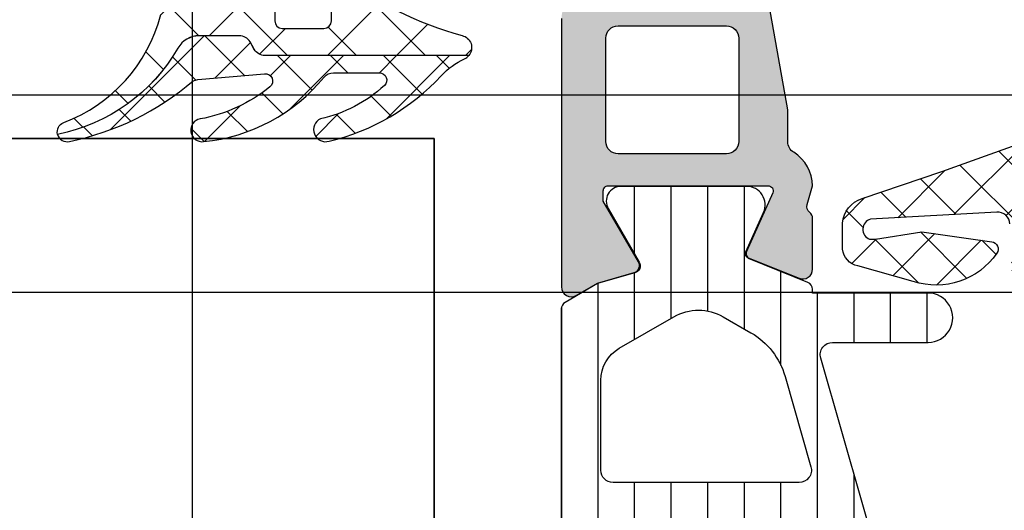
# Model space of a CAD drawing. Header units: millimetres. Extents: x 373037 to 682063, y 76092 to 274210.
# Tile 469 of 552: x 673954 to 673994, y 273228 to 273248. Entities that reach past the tile are written whole.
import ezdxf

# ---------------------------------------------------------------- set-up
doc = ezdxf.new("R2010")
doc.units = ezdxf.units.MM
doc.header["$LTSCALE"] = 100
doc.layers.add('PUDORYS', color=253, linetype='CONTINUOUS')

msp = doc.modelspace()

# ---------------------------------------------------------------- hatches: boundary and pattern name
at = {"layer": 'PUDORYS', "true_color": 0x939598}
h = msp.add_hatch(dxfattribs=at)
h.set_pattern_fill('ANSI37', color=252, scale=0.625, angle=270, style=0)
h.set_pattern_definition([(315, (673975.6487931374, 273252.9725188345), (1.403165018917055, 1.403165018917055), []), (44.99999999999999, (673975.6487931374, 273252.9725188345), (-1.403165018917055, 1.403165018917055), [])])
edge = h.paths.add_edge_path()
edge.add_ellipse((673966.7618776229, 273248.3519570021), major_axis=(-5.039467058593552, 0), ratio=1, start_angle=274.9644612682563, end_angle=330.2082155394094)
edge.add_ellipse((673962.6487931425, 273250.7067572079), major_axis=(-0.3000000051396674, 0), ratio=1, start_angle=330.2078270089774, end_angle=359.9993073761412)
edge.add_line((673962.3487931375, 273250.7067608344), (673962.3487901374, 273250.1724768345))
edge.add_ellipse((673962.6487899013, 273250.1724755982), major_axis=(-0.2999997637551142, 0), ratio=1, start_angle=-0.0002361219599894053, end_angle=90.00004511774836)
edge.add_line((673962.6487901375, 273249.8724758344), (673964.1987871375, 273249.8724758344))
edge.add_ellipse((673964.1987794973, 273249.5724651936), major_axis=(-0.300010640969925, 0), ratio=1, start_angle=180.0043239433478, end_angle=269.99854089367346, ccw=False)
edge.add_line((673964.4987901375, 273249.5724878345), (673964.4988011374, 273248.1725058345))
edge.add_ellipse((673964.798790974, 273248.1725086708), major_axis=(-0.299989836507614, 0), ratio=1, start_angle=0.0005417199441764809, end_angle=89.99964924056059)
edge.add_line((673964.7987891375, 273247.8725188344), (673966.4988011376, 273247.8725188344))
edge.add_ellipse((673966.4987939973, 273248.1725289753), major_axis=(-0.3000101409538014, 0), ratio=1, start_angle=90.00136361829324, end_angle=179.9955805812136)
edge.add_line((673966.7988041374, 273248.1725058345), (673966.7987931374, 273249.7363368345))
edge.add_ellipse((673967.0999522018, 273249.769193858), major_axis=(-0.3029461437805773, 0), ratio=1, start_angle=-103.48357731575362, end_angle=6.226450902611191, ccw=False)
edge.add_ellipse((673975.8048753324, 273261.08515818), major_axis=(-14.00076634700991, 0), ratio=1, start_angle=51.92437992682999, end_angle=74.69826779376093)
edge.add_ellipse((673971.9981617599, 273247.0929204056), major_axis=(-0.5004721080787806, 0), ratio=1, start_angle=140.1933656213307, end_angle=257.0823914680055, ccw=False)
edge.add_line((673972.3826291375, 273246.7725188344), (673964.0993501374, 273246.7725188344))
edge.add_ellipse((673964.0993506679, 273247.2725185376), major_axis=(-0.4999997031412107, 0), ratio=1, start_angle=29.999980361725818, end_angle=89.99993921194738, ccw=False)
edge.add_line((673963.6663381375, 273247.0225188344), (673963.4931321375, 273247.3225188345))
edge.add_ellipse((673963.060119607, 273247.0725191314), major_axis=(-0.4999997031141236, 0), ratio=1, start_angle=209.9999803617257, end_angle=269.9999392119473)
edge.add_line((673963.0601201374, 273247.5725188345), (673961.4307721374, 273247.5725188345))
edge.add_ellipse((673961.4307713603, 273246.5725194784), major_axis=(-0.999999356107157, 0), ratio=1, start_angle=269.9999554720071, end_angle=329.9496611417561)
edge.add_ellipse((673954.2463906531, 273250.7288462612), major_axis=(-7.300023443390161, 0), ratio=1, start_angle=101.28555368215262, end_angle=149.9496454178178, ccw=False)
edge.add_ellipse((673956.0616227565, 273243.672509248), major_axis=(-0.3999905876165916, 0), ratio=1, start_angle=-69.49817055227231, end_angle=14.85297522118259, ccw=False)
edge.add_ellipse((673953.687555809, 273250.0216073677), major_axis=(-6.378448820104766, 0), ratio=1, start_angle=110.5018745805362, end_angle=165.547402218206)
edge.add_line((673959.8641551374, 273248.4296808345), (673960.2277421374, 273249.8403878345))
edge.add_line((673960.2277421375, 273249.8403878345), (673960.4378551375, 273250.7030888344))
edge.add_ellipse((673965.7744778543, 273249.3725238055), major_axis=(-5.499995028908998, 0), ratio=1, start_angle=269.9999657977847, end_angle=346.0000450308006, ccw=False)
edge.add_line((673965.7744811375, 273254.8725188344), (673978.1925091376, 273254.8725188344))
edge.add_line((673978.1925091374, 273254.8725188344), (673979.5555661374, 273254.5848998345))
edge.add_ellipse((673979.6587987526, 273255.0741261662), major_axis=(-0.4999993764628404, 0), ratio=1, start_angle=78.08469922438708, end_angle=139.7162484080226)
edge.add_line((673980.0402241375, 273254.7508398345), (673981.6138351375, 273256.6074478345))
edge.add_ellipse((673982.1859741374, 273256.1225183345), major_axis=(-0.7499997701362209, 0), ratio=1, start_angle=139.7162938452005, end_angle=319.7162938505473, ccw=False)
edge.add_line((673982.7581131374, 273255.6375888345), (673980.7988271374, 273253.3259448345))
edge.add_ellipse((673980.0359755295, 273253.9725169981), major_axis=(-0.9999990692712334, 0), ratio=1, start_angle=78.08475214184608, end_angle=139.7163013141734, ccw=False)
edge.add_line((673979.8295111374, 273252.9940638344), (673978.0359741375, 273253.3725188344))
edge.add_line((673978.0359741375, 273253.3725188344), (673966.3257731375, 273253.3725188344))
h = msp.add_hatch(color=252, dxfattribs=at)
edge = h.paths.add_edge_path(flags=16)
edge.add_line((673983.3486491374, 273247.4763038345), (673983.3486491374, 273243.2765538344))
edge.add_ellipse((673982.848649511, 273243.2765534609), major_axis=(-0.4999996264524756, 0), ratio=1, start_angle=89.99995719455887, end_angle=180.0000428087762, ccw=False)
edge.add_line((673982.8486491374, 273242.7765538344), (673978.4486251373, 273242.7765538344))
edge.add_ellipse((673978.4486247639, 273243.2765534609), major_axis=(-0.4999996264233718, 0), ratio=1, start_angle=-4.280877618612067e-05, end_angle=90.00004280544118, ccw=False)
edge.add_line((673977.9486251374, 273243.2765538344), (673977.9486251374, 273247.4763028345))
edge.add_ellipse((673978.4486256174, 273247.4763023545), major_axis=(-0.5000004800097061, 0), ratio=1, start_angle=270.00005500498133, end_angle=359.99994499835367, ccw=False)
edge.add_line((673978.4486251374, 273247.9763028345), (673982.8486491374, 273247.9763038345))
edge.add_ellipse((673982.848649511, 273247.476304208), major_axis=(-0.4999996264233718, 0), ratio=1, start_angle=179.9999571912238, end_angle=270.0000428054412, ccw=False)
edge = h.paths.add_edge_path()
edge.add_line((673985.3470301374, 273244.5628998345), (673984.1472701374, 273251.3258998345))
edge.add_arc((673982.1780185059, 273250.9765554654), 1.999998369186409, 10.05959013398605, 90.0000392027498)
edge.add_line((673982.1780171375, 273252.9765538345), (673978.0130441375, 273252.9765538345))
edge.add_line((673978.0130441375, 273252.9765538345), (673976.2952551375, 273252.5162728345))
edge.add_arc((673976.3470190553, 273252.3230877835), 0.1999999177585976, 105.0000385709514, 179.9999853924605)
edge.add_line((673976.1470191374, 273252.3230878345), (673976.1470191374, 273251.8765538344))
edge.add_arc((673976.6470187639, 273251.8765534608), 0.4999996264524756, 179.9999571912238, 270.0000428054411)
edge.add_line((673976.6470191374, 273251.3765538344), (673981.9470191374, 273251.3765538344))
edge.add_arc((673981.947019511, 273250.876554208), 0.4999996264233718, -4.280877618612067e-05, 90.00004280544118, ccw=False)
edge.add_line((673982.4470191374, 273250.8765538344), (673982.4470191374, 273249.7763038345))
edge.add_arc((673981.9470186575, 273249.7763043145), 0.5000004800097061, 270.00005500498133, 359.9999449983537, ccw=False)
edge.add_line((673981.9470191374, 273249.2763038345), (673980.9470191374, 273249.2763038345))
edge.add_line((673980.9470191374, 273249.2763038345), (673980.9470191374, 273249.4763038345))
edge.add_arc((673980.7470190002, 273249.4763035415), 0.2000001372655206, 8.394323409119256e-05, 105.0000053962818)
edge.add_line((673980.6952551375, 273249.6694888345), (673979.2278671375, 273249.2763028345))
edge.add_line((673979.2278671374, 273249.2763028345), (673977.1470191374, 273249.2763028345))
edge.add_arc((673977.1470200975, 273248.2763018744), 1.00000096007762, 90.00005500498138, 179.9999449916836)
edge.add_line((673976.1470191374, 273248.2763028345), (673976.1470191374, 273237.3768008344))
edge.add_arc((673976.5470194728, 273237.3768005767), 0.4000003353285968, 179.9999630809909, 299.9999168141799)
edge.add_line((673976.7470191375, 273237.0303898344), (673977.6098671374, 273237.5285558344))
edge.add_line((673977.6098671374, 273237.5285558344), (673979.1020281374, 273237.9564258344))
edge.add_arc((673979.019336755, 273238.2448046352), 0.3000003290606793, 286.0000168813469, 390.1792412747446)
edge.add_line((673979.2786741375, 273238.3956168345), (673977.8469391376, 273240.8612278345))
edge.add_line((673977.8469391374, 273240.8612278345), (673977.8469391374, 273241.2816468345))
edge.add_arc((673978.038507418, 273241.2851393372), 0.1916001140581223, 87.47777811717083, 181.0444500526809, ccw=False)
edge.add_line((673978.0469391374, 273241.4765538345), (673984.5363781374, 273241.4765538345))
edge.add_arc((673984.5546158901, 273241.2773873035), 0.1999998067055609, -24.140948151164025, 95.23200451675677, ccw=False)
edge.add_line((673984.7371241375, 273241.1955908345), (673983.6688031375, 273238.8119058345))
edge.add_arc((673983.8513117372, 273238.7301090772), 0.2000002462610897, 155.8590177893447, 248.0262022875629)
edge.add_line((673983.7764751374, 273238.5446378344), (673985.7997031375, 273237.7282778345))
edge.add_arc((673985.9493762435, 273238.099219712), 0.3999998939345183, 248.0261821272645, 360.000017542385)
edge.add_line((673986.3493761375, 273238.0992198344), (673986.3493771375, 273240.1633668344))
edge.add_arc((673986.0493775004, 273240.1633676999), 0.2999996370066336, 359.9998346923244, 412.0950865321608)
edge.add_arc((673986.4179880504, 273240.6367872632), 0.3000002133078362, 164.0001379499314, 232.0953475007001, ccw=False)
edge.add_line((673986.1296091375, 273240.7194778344), (673986.3469311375, 273241.4773668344))
edge.add_arc((673984.7469320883, 273241.4773672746), 1.599999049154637, 359.999984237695, 418.4076055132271)
edge.add_arc((673985.8470641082, 273243.2661393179), 0.4999999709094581, 180.0015450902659, 238.4076640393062, ccw=False)
edge.add_line((673985.3470641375, 273243.2661258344), (673985.3470301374, 273244.5628998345))
h = msp.add_hatch(dxfattribs=at)
h.set_pattern_fill('ANSI37', color=252, scale=0.48, angle=270, style=0)
h.set_pattern_definition([(315, (674006.1487929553, 273234.9725188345), (1.077630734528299, 1.077630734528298), []), (44.99999999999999, (674006.1487929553, 273234.9725188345), (-1.077630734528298, 1.077630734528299), [])])
edge = h.paths.add_edge_path(flags=16)
edge.add_line((674006.8130869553, 273238.3737958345), (674008.2059409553, 273238.2740518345))
edge.add_arc((674008.248798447, 273238.872518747), 0.5999995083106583, 265.9039194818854, 360.000008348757)
edge.add_arc((674008.248798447, 273238.872518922), 0.5999995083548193, 359.9999916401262, 454.0960805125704)
edge.add_line((674008.2059409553, 273239.4709858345), (674006.8130869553, 273239.3712418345))
edge.add_arc((674006.8488014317, 273238.8725188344), 0.5000001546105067, 94.09606439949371, 265.9039355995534)
edge = h.paths.add_edge_path(flags=16)
edge.add_arc((674003.6487933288, 273240.4725154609), 0.4999996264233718, 269.9999571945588, 360.0000428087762)
edge.add_line((674004.1487929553, 273240.4725158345), (674004.1487929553, 273244.0662008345))
edge.add_arc((674003.6487926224, 273244.0662008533), 0.5000003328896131, 359.9999978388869, 473.2180265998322)
edge.add_line((674003.4516769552, 273244.5257068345), (673997.1205749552, 273241.8098288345))
edge.add_arc((673997.3176908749, 273241.3503234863), 0.4999998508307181, 113.2180817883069, 182.5001106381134)
edge.add_line((673996.8181669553, 273241.3285128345), (673996.8564929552, 273240.4507058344))
edge.add_arc((673997.3560165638, 273240.4725153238), 0.4999994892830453, 182.4999791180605, 270.0000448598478)
edge.add_line((673997.3560169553, 273239.9725158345), (674003.6487929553, 273239.9725158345))
edge = h.paths.add_edge_path(flags=16)
edge.add_line((673998.2406309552, 273214.9185968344), (674007.1374839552, 273210.7699268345))
edge.add_arc((674007.3487930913, 273211.2230805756), 0.4999998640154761, 244.9999920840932, 360.0000296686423)
edge.add_line((674007.8487929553, 273211.2230808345), (674007.8487929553, 273220.5725158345))
edge.add_arc((674007.3487933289, 273220.572516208), 0.4999996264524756, 359.9999571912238, 450.0000428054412)
edge.add_line((674007.3487929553, 273221.0725158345), (673998.2248699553, 273221.0725158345))
edge.add_arc((673998.2248701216, 273220.5725157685), 0.5000000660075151, 90.00001905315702, 182.5000272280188)
edge.add_line((673997.7253459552, 273220.5507058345), (673997.9524159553, 273215.3499418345))
edge.add_arc((673998.4519413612, 273215.3717515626), 0.5000012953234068, 182.4999974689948, 244.9999080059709)
edge = h.paths.add_edge_path(flags=16)
edge.add_arc((674007.3487933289, 273223.772515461), 0.4999996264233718, 269.9999571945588, 360.0000428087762)
edge.add_line((674007.8487929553, 273223.7725158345), (674007.8487929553, 273230.9725158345))
edge.add_arc((674007.3487933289, 273230.9725162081), 0.4999996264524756, 359.9999571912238, 450.0000428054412)
edge.add_line((674007.3487929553, 273231.4725158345), (674006.1487929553, 273231.4725158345))
edge.add_arc((674006.1487914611, 273233.4725143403), 1.999998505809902, 179.9999571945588, 270.00004280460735, ccw=False)
edge.add_line((674004.1487929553, 273233.4725158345), (674004.1487929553, 273237.2725158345))
edge.add_arc((674003.6487933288, 273237.2725162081), 0.4999996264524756, 359.9999571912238, 450.0000428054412)
edge.add_line((674003.6487929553, 273237.7725158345), (673997.4957319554, 273237.7725158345))
edge.add_arc((673997.4957321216, 273237.2725157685), 0.5000000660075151, 90.00001905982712, 182.5000272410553)
edge.add_line((673996.9962079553, 273237.2507058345), (673997.2363429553, 273231.7507058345))
edge.add_arc((673997.7358665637, 273231.7725153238), 0.4999994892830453, 182.4999791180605, 270.0000448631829)
edge.add_line((673997.7358669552, 273231.2725158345), (674003.0487929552, 273231.2725158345))
edge.add_arc((674003.0487929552, 273230.1725158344), 1.100000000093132, -90, 90, ccw=False)
edge.add_line((674003.0487929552, 273229.0725158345), (673997.8755819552, 273229.0725158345))
edge.add_arc((673997.8755821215, 273228.5725157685), 0.5000000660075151, 90.00001904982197, 182.5000272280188)
edge.add_line((673997.3760579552, 273228.5507058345), (673997.5856309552, 273223.7507058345))
edge.add_arc((673998.0851545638, 273223.7725153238), 0.4999994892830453, 182.4999791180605, 270.0000448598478)
edge.add_line((673998.0851549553, 273223.2725158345), (674007.3487929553, 273223.2725158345))
edge = h.paths.add_edge_path()
edge.add_line((674005.9623359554, 273208.5594628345), (673997.1744699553, 273212.6573118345))
edge.add_ellipse((673998.4423274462, 273215.3762372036), major_axis=(-3.000002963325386, 0), ratio=1, start_angle=2.5000588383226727, end_angle=64.9999693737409, ccw=False)
edge.add_line((673995.4451799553, 273215.2453758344), (673995.4168459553, 273215.8943258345))
edge.add_ellipse((673994.9173223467, 273215.8725163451), major_axis=(-0.4999994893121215, 0), ratio=1, start_angle=182.499979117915, end_angle=270.0000448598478)
edge.add_line((673994.9173219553, 273216.3725158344), (673993.9487929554, 273216.3725158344))
edge.add_ellipse((673993.9487928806, 273216.4725157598), major_axis=(-0.09999992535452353, 0), ratio=1, start_angle=-4.28221164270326e-05, end_angle=90.00004278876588, ccw=False)
edge.add_line((673993.8487929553, 273216.4725158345), (673993.8487929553, 273217.0725158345))
edge.add_ellipse((673993.9487928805, 273217.0725159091), major_axis=(-0.09999992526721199, 0), ratio=1, start_angle=-90.00004282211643, end_angle=4.275541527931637e-05, ccw=False)
edge.add_line((673993.9487929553, 273217.1725158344), (673994.8518309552, 273217.1725158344))
edge.add_ellipse((673994.851830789, 273217.6725159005), major_axis=(-0.5000000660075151, 0), ratio=1, start_angle=90.00001905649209, end_angle=182.5000272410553)
edge.add_line((673995.3513549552, 273217.6943258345), (673994.9575169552, 273226.5946198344))
edge.add_ellipse((673994.4580056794, 273226.5725157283), major_axis=(-0.5000001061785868, 0), ratio=1, start_angle=182.5337692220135, end_angle=270.0000829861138)
edge.add_line((673994.4580049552, 273227.0725158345), (673993.8487929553, 273227.0725158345))
edge.add_ellipse((673993.8487928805, 273227.1725157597), major_axis=(-0.09999992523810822, 0), ratio=1, start_angle=-4.2822116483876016e-05, end_angle=90.00004280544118, ccw=False)
edge.add_line((673993.7487929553, 273227.1725158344), (673993.7487929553, 273227.7725158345))
edge.add_ellipse((673993.8487928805, 273227.7725159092), major_axis=(-0.09999992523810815, 0), ratio=1, start_angle=-90.00004283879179, end_angle=4.275541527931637e-05, ccw=False)
edge.add_line((673993.8487929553, 273227.8725158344), (673994.3783549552, 273227.8725158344))
edge.add_ellipse((673994.3783552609, 273228.3725163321), major_axis=(-0.5000004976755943, 0), ratio=1, start_angle=89.99996496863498, end_angle=182.533697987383)
edge.add_line((673994.8778669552, 273228.3946198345), (673994.3672109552, 273239.9348448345))
edge.add_ellipse((673993.8676863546, 273239.9130353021), major_axis=(-0.5000004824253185, 0), ratio=1, start_angle=182.4999790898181, end_angle=273.2170573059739)
edge.add_line((673993.8396269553, 273240.4122478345), (673988.7058839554, 273240.1236848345))
edge.add_ellipse((673988.8214393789, 273239.7132668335), major_axis=(-0.426375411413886, 0), ratio=1, start_angle=-74.27514552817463, end_angle=69.24102762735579)
edge.add_line((673988.6703159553, 273239.3145718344), (673988.9029189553, 273239.3158118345))
edge.add_line((673988.9029189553, 273239.3158118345), (673990.7854979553, 273239.6139498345))
edge.add_line((673990.7854979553, 273239.6139498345), (673993.6347829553, 273239.2135238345))
edge.add_ellipse((673993.5930323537, 273238.9164432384), major_axis=(-0.2999999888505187, 0), ratio=1, start_angle=145.4022536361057, end_angle=262.00025595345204, ccw=False)
edge.add_ellipse((673991.3704612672, 273240.4495566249), major_axis=(-3.000047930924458, 0), ratio=1, start_angle=71.99157541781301, end_angle=145.4023587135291, ccw=False)
edge.add_line((673990.4429759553, 273237.5964778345), (673988.1880849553, 273238.2300538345))
edge.add_ellipse((673988.3490144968, 273239.0052663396), major_axis=(-0.7917403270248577, 0), ratio=1, start_angle=6.798346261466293, end_angle=78.27231020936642, ccw=False)
edge.add_line((673987.5628409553, 273238.9115438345), (673987.5616199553, 273239.9697538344))
edge.add_ellipse((673988.7407061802, 273239.8406295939), major_axis=(-1.186135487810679, 0), ratio=1, start_angle=288.6555764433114, end_angle=353.7503218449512, ccw=False)
edge.add_line((673988.3612869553, 273240.9644438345), (673991.6026269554, 273242.0587768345))
edge.add_line((673991.6026269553, 273242.0587768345), (673999.6524219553, 273244.9485548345))
edge.add_line((673999.6524219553, 273244.9485548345), (674009.5502989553, 273249.2813638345))
edge.add_ellipse((674009.7485690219, 273248.8223548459), major_axis=(-0.5000002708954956, 0), ratio=1, start_angle=180.0665763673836, end_angle=293.362049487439, ccw=False)
edge.add_line((674010.2485689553, 273248.8229358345), (674010.2492039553, 273248.2762348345))
edge.add_ellipse((674009.7492038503, 273248.2756545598), major_axis=(-0.5000004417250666, 0), ratio=1, start_angle=113.92082454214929, end_angle=180.0664945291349, ccw=False)
edge.add_line((674009.9519409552, 273247.8186008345), (674006.7479379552, 273246.4168448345))
edge.add_ellipse((674007.1487922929, 273245.5007037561), major_axis=(-0.9999993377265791, 0), ratio=1, start_angle=-66.36838527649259, end_angle=5.280726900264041e-05)
edge.add_line((674006.1487929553, 273245.5007028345), (674006.1487929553, 273240.2727608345))
edge.add_line((674006.1487929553, 273240.2727608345), (674007.9482719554, 273240.2727518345))
edge.add_line((674007.9482719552, 273240.2727518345), (674008.0862139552, 273240.7875528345))
edge.add_ellipse((674008.3633679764, 273240.6727875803), major_axis=(-0.2999756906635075, 0), ratio=1, start_angle=247.49643330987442, end_angle=337.50629974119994, ccw=False)
edge.add_line((674008.4781809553, 273240.9499218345), (674009.7483079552, 273240.1007548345))
edge.add_ellipse((674009.2485871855, 273239.2348906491), major_axis=(-0.9997207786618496, 0), ratio=1, start_angle=179.9923881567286, end_angle=240.00923930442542, ccw=False)
edge.add_line((674010.2483079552, 273239.2347578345), (674010.2482769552, 273238.5103968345))
edge.add_ellipse((674009.2485391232, 273238.5106048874), major_axis=(-0.9997378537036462, 0), ratio=1, start_angle=119.99132494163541, end_angle=179.9880763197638, ccw=False)
edge.add_line((674009.7482769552, 273237.6447308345), (674008.4781809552, 273236.7955638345))
edge.add_ellipse((674008.3633690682, 273237.0727113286), major_axis=(-0.299987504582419, 0), ratio=1, start_angle=22.498603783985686, end_angle=112.50240617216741, ccw=False)
edge.add_line((674008.0862139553, 273236.9579178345), (674007.9482419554, 273237.4727338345))
edge.add_line((674007.9482419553, 273237.4727338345), (674006.1487929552, 273237.4727418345))
edge.add_line((674006.1487929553, 273237.4727418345), (674006.1487929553, 273234.2725148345))
edge.add_ellipse((674006.4487927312, 273234.2725146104), major_axis=(-0.2999997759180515, 0), ratio=1, start_angle=-4.279988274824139e-05, end_angle=90.00004279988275)
edge.add_line((674006.4487929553, 273233.9725148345), (674009.7487889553, 273233.9725148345))
edge.add_ellipse((674009.7487893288, 273233.4725152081), major_axis=(-0.4999996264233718, 0), ratio=1, start_angle=179.9999571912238, end_angle=270.0000428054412, ccw=False)
edge.add_line((674010.2487889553, 273233.4725148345), (674010.2487889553, 273206.5748928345))
edge.add_line((674010.2487889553, 273206.5748928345), (674008.6983969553, 273205.6797748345))
edge.add_ellipse((674008.4483968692, 273206.1127873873), major_axis=(-0.4999999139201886, 0), ratio=1, start_angle=6.335268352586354e-05, end_angle=120.00001708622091, ccw=False)
edge.add_line((674007.9483969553, 273206.1127868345), (674006.2510259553, 273206.1127868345))
edge.add_line((674006.2510259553, 273206.1127868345), (674006.2510259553, 273208.1063088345))
edge.add_ellipse((674005.7510256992, 273208.1063091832), major_axis=(-0.5000002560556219, 0), ratio=1, start_angle=179.9999600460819, end_angle=244.9998714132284)
h = msp.add_hatch(dxfattribs=at)
h.set_pattern_fill('ANSI37', color=252, scale=0.48, angle=270, style=0)
h.set_pattern_definition([(315, (674006.1487931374, 273234.9725188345), (1.077630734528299, 1.077630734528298), []), (44.99999999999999, (674006.1487931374, 273234.9725188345), (-1.077630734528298, 1.077630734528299), [])])
edge = h.paths.add_edge_path(flags=16)
edge.add_line((674006.8130871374, 273238.3737958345), (674008.2059411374, 273238.2740518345))
edge.add_arc((674008.2487986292, 273238.872518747), 0.5999995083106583, 265.9039194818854, 360.000008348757)
edge.add_arc((674008.248798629, 273238.872518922), 0.5999995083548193, 359.9999916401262, 454.0960805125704)
edge.add_line((674008.2059411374, 273239.4709858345), (674006.8130871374, 273239.3712418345))
edge.add_arc((674006.8488016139, 273238.8725188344), 0.5000001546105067, 94.09606439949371, 265.9039355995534)
edge = h.paths.add_edge_path(flags=16)
edge.add_arc((674003.648793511, 273240.4725154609), 0.4999996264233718, 269.9999571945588, 360.0000428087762)
edge.add_line((674004.1487931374, 273240.4725158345), (674004.1487931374, 273244.0662008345))
edge.add_arc((674003.6487928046, 273244.0662008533), 0.5000003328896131, 359.9999978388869, 473.2180265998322)
edge.add_line((674003.4516771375, 273244.5257068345), (673997.1205751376, 273241.8098288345))
edge.add_arc((673997.3176910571, 273241.3503234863), 0.4999998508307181, 113.2180817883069, 182.5001106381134)
edge.add_line((673996.8181671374, 273241.3285128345), (673996.8564931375, 273240.4507058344))
edge.add_arc((673997.356016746, 273240.4725153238), 0.4999994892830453, 182.4999791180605, 270.0000448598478)
edge.add_line((673997.3560171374, 273239.9725158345), (674003.6487931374, 273239.9725158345))
edge = h.paths.add_edge_path(flags=16)
edge.add_line((673998.2406311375, 273214.9185968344), (674007.1374841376, 273210.7699268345))
edge.add_arc((674007.3487932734, 273211.2230805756), 0.4999998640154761, 244.9999920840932, 360.0000296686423)
edge.add_line((674007.8487931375, 273211.2230808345), (674007.8487931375, 273220.5725158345))
edge.add_arc((674007.348793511, 273220.572516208), 0.4999996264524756, 359.9999571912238, 450.0000428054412)
edge.add_line((674007.3487931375, 273221.0725158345), (673998.2248701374, 273221.0725158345))
edge.add_arc((673998.2248703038, 273220.5725157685), 0.5000000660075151, 90.00001905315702, 182.5000272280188)
edge.add_line((673997.7253461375, 273220.5507058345), (673997.9524161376, 273215.3499418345))
edge.add_arc((673998.4519415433, 273215.3717515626), 0.5000012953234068, 182.4999974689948, 244.9999080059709)
edge = h.paths.add_edge_path(flags=16)
edge.add_arc((674007.348793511, 273223.772515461), 0.4999996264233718, 269.9999571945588, 360.0000428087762)
edge.add_line((674007.8487931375, 273223.7725158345), (674007.8487931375, 273230.9725158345))
edge.add_arc((674007.348793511, 273230.9725162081), 0.4999996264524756, 359.9999571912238, 450.0000428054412)
edge.add_line((674007.3487931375, 273231.4725158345), (674006.1487931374, 273231.4725158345))
edge.add_arc((674006.1487916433, 273233.4725143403), 1.999998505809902, 179.9999571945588, 270.00004280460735, ccw=False)
edge.add_line((674004.1487931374, 273233.4725158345), (674004.1487931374, 273237.2725158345))
edge.add_arc((674003.648793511, 273237.2725162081), 0.4999996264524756, 359.9999571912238, 450.0000428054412)
edge.add_line((674003.6487931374, 273237.7725158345), (673997.4957321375, 273237.7725158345))
edge.add_arc((673997.4957323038, 273237.2725157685), 0.5000000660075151, 90.00001905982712, 182.5000272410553)
edge.add_line((673996.9962081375, 273237.2507058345), (673997.2363431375, 273231.7507058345))
edge.add_arc((673997.7358667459, 273231.7725153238), 0.4999994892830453, 182.4999791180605, 270.0000448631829)
edge.add_line((673997.7358671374, 273231.2725158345), (674003.0487931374, 273231.2725158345))
edge.add_arc((674003.0487931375, 273230.1725158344), 1.100000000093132, -90, 90, ccw=False)
edge.add_line((674003.0487931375, 273229.0725158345), (673997.8755821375, 273229.0725158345))
edge.add_arc((673997.8755823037, 273228.5725157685), 0.5000000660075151, 90.00001904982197, 182.5000272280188)
edge.add_line((673997.3760581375, 273228.5507058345), (673997.5856311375, 273223.7507058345))
edge.add_arc((673998.085154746, 273223.7725153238), 0.4999994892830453, 182.4999791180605, 270.0000448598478)
edge.add_line((673998.0851551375, 273223.2725158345), (674007.3487931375, 273223.2725158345))
edge = h.paths.add_edge_path()
edge.add_line((674005.9623361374, 273208.5594628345), (673997.1744701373, 273212.6573118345))
edge.add_ellipse((673998.4423276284, 273215.3762372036), major_axis=(-3.000002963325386, 0), ratio=1, start_angle=2.5000588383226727, end_angle=64.9999693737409, ccw=False)
edge.add_line((673995.4451801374, 273215.2453758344), (673995.4168461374, 273215.8943258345))
edge.add_ellipse((673994.9173225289, 273215.8725163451), major_axis=(-0.4999994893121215, 0), ratio=1, start_angle=182.499979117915, end_angle=270.0000448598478)
edge.add_line((673994.9173221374, 273216.3725158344), (673993.9487931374, 273216.3725158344))
edge.add_ellipse((673993.9487930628, 273216.4725157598), major_axis=(-0.09999992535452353, 0), ratio=1, start_angle=-4.28221164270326e-05, end_angle=90.00004278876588, ccw=False)
edge.add_line((673993.8487931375, 273216.4725158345), (673993.8487931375, 273217.0725158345))
edge.add_ellipse((673993.9487930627, 273217.0725159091), major_axis=(-0.09999992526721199, 0), ratio=1, start_angle=-90.00004282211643, end_angle=4.275541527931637e-05, ccw=False)
edge.add_line((673993.9487931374, 273217.1725158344), (673994.8518311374, 273217.1725158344))
edge.add_ellipse((673994.8518309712, 273217.6725159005), major_axis=(-0.5000000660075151, 0), ratio=1, start_angle=90.00001905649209, end_angle=182.5000272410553)
edge.add_line((673995.3513551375, 273217.6943258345), (673994.9575171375, 273226.5946198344))
edge.add_ellipse((673994.4580058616, 273226.5725157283), major_axis=(-0.5000001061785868, 0), ratio=1, start_angle=182.5337692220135, end_angle=270.0000829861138)
edge.add_line((673994.4580051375, 273227.0725158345), (673993.8487931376, 273227.0725158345))
edge.add_ellipse((673993.8487930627, 273227.1725157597), major_axis=(-0.09999992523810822, 0), ratio=1, start_angle=-4.2822116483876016e-05, end_angle=90.00004280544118, ccw=False)
edge.add_line((673993.7487931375, 273227.1725158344), (673993.7487931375, 273227.7725158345))
edge.add_ellipse((673993.8487930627, 273227.7725159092), major_axis=(-0.09999992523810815, 0), ratio=1, start_angle=-90.00004283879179, end_angle=4.275541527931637e-05, ccw=False)
edge.add_line((673993.8487931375, 273227.8725158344), (673994.3783551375, 273227.8725158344))
edge.add_ellipse((673994.3783554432, 273228.3725163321), major_axis=(-0.5000004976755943, 0), ratio=1, start_angle=89.99996496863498, end_angle=182.533697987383)
edge.add_line((673994.8778671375, 273228.3946198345), (673994.3672111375, 273239.9348448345))
edge.add_ellipse((673993.8676865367, 273239.9130353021), major_axis=(-0.5000004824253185, 0), ratio=1, start_angle=182.4999790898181, end_angle=273.2170573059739)
edge.add_line((673993.8396271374, 273240.4122478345), (673988.7058841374, 273240.1236848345))
edge.add_ellipse((673988.821439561, 273239.7132668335), major_axis=(-0.426375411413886, 0), ratio=1, start_angle=-74.27514552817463, end_angle=69.24102762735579)
edge.add_line((673988.6703161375, 273239.3145718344), (673988.9029191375, 273239.3158118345))
edge.add_line((673988.9029191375, 273239.3158118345), (673990.7854981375, 273239.6139498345))
edge.add_line((673990.7854981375, 273239.6139498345), (673993.6347831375, 273239.2135238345))
edge.add_ellipse((673993.5930325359, 273238.9164432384), major_axis=(-0.2999999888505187, 0), ratio=1, start_angle=145.4022536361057, end_angle=262.00025595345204, ccw=False)
edge.add_ellipse((673991.3704614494, 273240.4495566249), major_axis=(-3.000047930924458, 0), ratio=1, start_angle=71.99157541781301, end_angle=145.4023587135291, ccw=False)
edge.add_line((673990.4429761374, 273237.5964778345), (673988.1880851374, 273238.2300538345))
edge.add_ellipse((673988.349014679, 273239.0052663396), major_axis=(-0.7917403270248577, 0), ratio=1, start_angle=6.798346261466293, end_angle=78.27231020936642, ccw=False)
edge.add_line((673987.5628411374, 273238.9115438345), (673987.5616201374, 273239.9697538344))
edge.add_ellipse((673988.7407063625, 273239.8406295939), major_axis=(-1.186135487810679, 0), ratio=1, start_angle=288.6555764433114, end_angle=353.7503218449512, ccw=False)
edge.add_line((673988.3612871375, 273240.9644438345), (673991.6026271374, 273242.0587768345))
edge.add_line((673991.6026271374, 273242.0587768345), (673999.6524221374, 273244.9485548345))
edge.add_line((673999.6524221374, 273244.9485548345), (674009.5502991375, 273249.2813638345))
edge.add_ellipse((674009.748569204, 273248.8223548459), major_axis=(-0.5000002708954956, 0), ratio=1, start_angle=180.0665763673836, end_angle=293.362049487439, ccw=False)
edge.add_line((674010.2485691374, 273248.8229358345), (674010.2492041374, 273248.2762348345))
edge.add_ellipse((674009.7492040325, 273248.2756545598), major_axis=(-0.5000004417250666, 0), ratio=1, start_angle=113.92082454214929, end_angle=180.0664945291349, ccw=False)
edge.add_line((674009.9519411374, 273247.8186008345), (674006.7479381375, 273246.4168448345))
edge.add_ellipse((674007.1487924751, 273245.5007037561), major_axis=(-0.9999993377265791, 0), ratio=1, start_angle=-66.36838527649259, end_angle=5.280726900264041e-05)
edge.add_line((674006.1487931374, 273245.5007028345), (674006.1487931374, 273240.2727608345))
edge.add_line((674006.1487931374, 273240.2727608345), (674007.9482721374, 273240.2727518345))
edge.add_line((674007.9482721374, 273240.2727518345), (674008.0862141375, 273240.7875528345))
edge.add_ellipse((674008.3633681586, 273240.6727875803), major_axis=(-0.2999756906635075, 0), ratio=1, start_angle=247.49643330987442, end_angle=337.50629974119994, ccw=False)
edge.add_line((674008.4781811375, 273240.9499218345), (674009.7483081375, 273240.1007548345))
edge.add_ellipse((674009.2485873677, 273239.2348906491), major_axis=(-0.9997207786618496, 0), ratio=1, start_angle=179.9923881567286, end_angle=240.00923930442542, ccw=False)
edge.add_line((674010.2483081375, 273239.2347578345), (674010.2482771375, 273238.5103968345))
edge.add_ellipse((674009.2485393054, 273238.5106048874), major_axis=(-0.9997378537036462, 0), ratio=1, start_angle=119.99132494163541, end_angle=179.9880763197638, ccw=False)
edge.add_line((674009.7482771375, 273237.6447308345), (674008.4781811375, 273236.7955638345))
edge.add_ellipse((674008.3633692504, 273237.0727113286), major_axis=(-0.299987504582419, 0), ratio=1, start_angle=22.498603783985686, end_angle=112.50240617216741, ccw=False)
edge.add_line((674008.0862141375, 273236.9579178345), (674007.9482421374, 273237.4727338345))
edge.add_line((674007.9482421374, 273237.4727338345), (674006.1487931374, 273237.4727418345))
edge.add_line((674006.1487931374, 273237.4727418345), (674006.1487931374, 273234.2725148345))
edge.add_ellipse((674006.4487929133, 273234.2725146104), major_axis=(-0.2999997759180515, 0), ratio=1, start_angle=-4.279988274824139e-05, end_angle=90.00004279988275)
edge.add_line((674006.4487931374, 273233.9725148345), (674009.7487891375, 273233.9725148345))
edge.add_ellipse((674009.748789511, 273233.4725152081), major_axis=(-0.4999996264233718, 0), ratio=1, start_angle=179.9999571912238, end_angle=270.0000428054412, ccw=False)
edge.add_line((674010.2487891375, 273233.4725148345), (674010.2487891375, 273206.5748928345))
edge.add_line((674010.2487891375, 273206.5748928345), (674008.6983971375, 273205.6797748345))
edge.add_ellipse((674008.4483970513, 273206.1127873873), major_axis=(-0.4999999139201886, 0), ratio=1, start_angle=6.335268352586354e-05, end_angle=120.00001708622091, ccw=False)
edge.add_line((674007.9483971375, 273206.1127868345), (674006.2510261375, 273206.1127868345))
edge.add_line((674006.2510261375, 273206.1127868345), (674006.2510261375, 273208.1063088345))
edge.add_ellipse((674005.7510258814, 273208.1063091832), major_axis=(-0.5000002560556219, 0), ratio=1, start_angle=179.9999600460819, end_angle=244.9998714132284)
h = msp.add_hatch(dxfattribs=at)
h.set_pattern_fill('ANSI37', color=252, scale=0.48, angle=270, style=0)
h.set_pattern_definition([(315, (673975.6487931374, 273252.9725188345), (1.077630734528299, 1.077630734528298), []), (44.99999999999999, (673975.6487931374, 273252.9725188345), (-1.077630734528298, 1.077630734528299), [])])
edge = h.paths.add_edge_path()
edge.add_arc((673966.8876797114, 273245.5715195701), 0.4999992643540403, 90.00006577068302, 140.5926628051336, ccw=False)
edge.add_line((673966.8876791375, 273246.0715188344), (673968.7497761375, 273246.0715188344))
edge.add_arc((673968.7497757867, 273245.771518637), 0.3000001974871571, -47.35784303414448, 89.99993299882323, ccw=False)
edge.add_arc((673965.1823610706, 273249.6453135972), 5.566188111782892, 282.1910326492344, 312.6422611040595, ccw=False)
edge.add_arc((673966.565655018, 273243.7612373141), 0.4897187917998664, 115.1172428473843, 287.0139722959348)
edge.add_arc((673964.6197636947, 273252.100995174), 9.05242085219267, 283.3434387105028, 317.2066788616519)
edge.add_arc((673973.4639404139, 273243.9131149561), 2.999999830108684, 114.7549030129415, 137.2067131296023, ccw=False)
edge.add_arc((673971.9981582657, 273247.0919210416), 0.5004751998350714, 294.755175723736, 320.1935657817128)
edge.add_line((673972.3826291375, 273246.7715188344), (673964.0993501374, 273246.7715188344))
edge.add_arc((673964.0993506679, 273247.2715185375), 0.4999997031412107, 209.9999803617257, 269.9999392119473, ccw=False)
edge.add_line((673963.6663381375, 273247.0215188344), (673963.4931321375, 273247.3215188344))
edge.add_arc((673963.060119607, 273247.0715191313), 0.4999997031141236, 29.99998036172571, 89.99993921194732)
edge.add_line((673963.0601201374, 273247.5715188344), (673961.4307721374, 273247.5715188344))
edge.add_arc((673961.4307713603, 273246.5715194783), 0.999999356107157, 89.99995547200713, 149.9496611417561)
edge.add_arc((673954.2463906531, 273250.7278462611), 7.300023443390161, 281.28555368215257, 329.9496454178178, ccw=False)
edge.add_arc((673956.0616232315, 273243.6715091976), 0.3999910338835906, 194.8529507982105, 285.0012766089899)
edge.add_arc((673953.9349027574, 273254.1910132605), 11.13157184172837, 281.5576577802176, 310.586961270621)
edge.add_line((673961.1771191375, 273245.7374818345), (673961.3693361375, 273245.7951828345))
edge.add_line((673961.3693361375, 273245.7951828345), (673964.0865431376, 273246.0330208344))
edge.add_arc((673964.1127021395, 273245.7341635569), 0.2999999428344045, -50.969048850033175, 95.00235508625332, ccw=False)
edge.add_arc((673960.3185301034, 273250.4143896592), 6.324969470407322, 280.4799707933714, 309.0310333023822, ccw=False)
edge.add_arc((673961.5474074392, 273243.7365538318), 0.4650353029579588, 99.7079737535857, 277.5281371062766)
edge.add_arc((673960.8979086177, 273250.4928861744), 7.252239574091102, 275.6216716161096, 320.5924891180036)
h = msp.add_hatch(dxfattribs=at)
h.set_pattern_fill('ANSI31', color=252, scale=0.468, angle=225, style=0)
h.set_pattern_definition([(270, (673976.1487931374, 273252.9725188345), (1.4859, -5.150371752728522e-16), [])])
edge = h.paths.add_edge_path(flags=16)
edge.add_line((673978.4968931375, 273234.8840408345), (673980.7196031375, 273236.1674028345))
edge.add_ellipse((673981.7194755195, 273234.4356778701), major_axis=(-1.999654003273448, 0), ratio=1, start_angle=240.00004577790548, end_angle=300.00150144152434, ccw=False)
edge.add_line((673982.7193011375, 273236.1674298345), (673983.8488191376, 273235.5153018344))
edge.add_ellipse((673982.348816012, 273232.9172216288), major_axis=(-3.000005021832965, 0), ratio=1, start_angle=196.0000547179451, end_angle=239.9999864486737, ccw=False)
edge.add_line((673985.2326051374, 273233.7441378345), (673986.2852531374, 273230.0731158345))
edge.add_ellipse((673985.8046221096, 273229.9352970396), major_axis=(-0.5000002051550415, 0), ratio=1, start_angle=89.99920104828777, end_angle=196.0000072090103, ccw=False)
edge.add_line((673985.8046151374, 273229.4352968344), (673978.2468621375, 273229.4354068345))
edge.add_ellipse((673978.2468719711, 273229.935406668), major_axis=(-0.4999998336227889, 0), ratio=1, start_angle=-0.0008212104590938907, end_angle=89.99887315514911, ccw=False)
edge.add_line((673977.7468721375, 273229.9354138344), (673977.7469281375, 273233.5850628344))
edge.add_ellipse((673979.2469273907, 273233.5850233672), major_axis=(-1.499999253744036, 0), ratio=1, start_angle=300.00152725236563, end_angle=359.99849246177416, ccw=False)
edge = h.paths.add_edge_path(flags=16)
edge.add_line((673978.2468441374, 273227.8354048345), (673986.5501741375, 273227.8352778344))
edge.add_ellipse((673986.5501658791, 273227.3352775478), major_axis=(-0.5000002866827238, 0), ratio=1, start_angle=195.9999439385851, end_angle=269.9990536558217, ccw=False)
edge.add_line((673987.0307971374, 273227.4730958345), (673988.7377241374, 273221.5203338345))
edge.add_ellipse((673988.2570934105, 273221.3825148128), major_axis=(-0.499999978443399, 0), ratio=1, start_angle=89.99905198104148, end_angle=196.0000416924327, ccw=False)
edge.add_line((673988.2570851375, 273220.8825148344), (673978.2467311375, 273220.8826848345))
edge.add_ellipse((673978.2467433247, 273221.3826850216), major_axis=(-0.5000001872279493, 0), ratio=1, start_angle=-0.0008952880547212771, end_angle=89.99860345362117, ccw=False)
edge.add_line((673977.7467431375, 273221.3826928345), (673977.7468331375, 273227.3354128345))
edge.add_ellipse((673978.2468334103, 273227.3354045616), major_axis=(-0.5000002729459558, 0), ratio=1, start_angle=269.99877076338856, end_angle=359.99905199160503, ccw=False)
edge = h.paths.add_edge_path(flags=16)
edge.add_line((673988.7958801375, 273213.5183808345), (673985.6194901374, 273211.6844918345))
edge.add_ellipse((673984.1194902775, 273214.2825715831), major_axis=(-3.000002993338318, 0), ratio=1, start_angle=59.99850824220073, end_angle=119.9999639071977, ccw=False)
edge.add_line((673982.6194211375, 273211.6845318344), (673978.4965381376, 273214.0650268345))
edge.add_ellipse((673979.2465737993, 273215.364045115), major_axis=(-1.50000066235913, 0), ratio=1, start_angle=-0.0015171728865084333, end_angle=59.998441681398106, ccw=False)
edge.add_line((673977.7465731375, 273215.3640848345), (673977.7466641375, 273218.7826988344))
edge.add_ellipse((673978.2466636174, 273218.7826853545), major_axis=(-0.4999994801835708, 0), ratio=1, start_angle=269.9985653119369, end_angle=359.9984553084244, ccw=False)
edge.add_line((673978.2466761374, 273219.2826848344), (673988.5459911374, 273219.2825038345))
edge.add_ellipse((673988.5459727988, 273218.2825034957), major_axis=(-1.000000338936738, 0), ratio=1, start_angle=179.9984724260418, end_angle=269.99894927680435, ccw=False)
edge.add_line((673989.5459731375, 273218.2824768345), (673989.5458801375, 273214.8173788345))
edge.add_ellipse((673988.0458800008, 273214.8174190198), major_axis=(-1.500000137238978, 0), ratio=1, start_angle=120.00000300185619, end_angle=179.9984650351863, ccw=False)
edge = h.paths.add_edge_path()
edge.add_line((673991.1457481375, 273211.6705748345), (673991.1459701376, 273218.2236378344))
edge.add_arc((673986.145972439, 273218.2238046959), 4.999997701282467, 359.9980879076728, 376.000023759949)
edge.add_line((673990.9522781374, 273219.6019928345), (673986.6836671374, 273234.4884108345))
edge.add_arc((673987.1642974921, 273234.6262293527), 0.4999994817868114, 89.99992604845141, 195.9999979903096, ccw=False)
edge.add_line((673987.1642981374, 273235.1262288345), (673991.0476721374, 273235.1262288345))
edge.add_arc((673991.0476921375, 273236.1262288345), 1.0000000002, 269.998854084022, 449.9988540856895)
edge.add_line((673991.0477121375, 273237.1262288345), (673986.3493761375, 273237.1264168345))
edge.add_line((673986.3493761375, 273237.1264168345), (673986.3493761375, 273237.2824688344))
edge.add_arc((673986.0493761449, 273237.2824694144), 0.2999999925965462, 359.9998892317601, 428.0261541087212)
edge.add_line((673986.1616311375, 273237.5606758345), (673983.7497291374, 273238.5338628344))
edge.add_arc((673983.8245657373, 273238.7193340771), 0.2000002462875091, 155.859017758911, 248.0262022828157, ccw=False)
edge.add_line((673983.6420571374, 273238.8011308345), (673984.3585571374, 273240.3998158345))
edge.add_arc((673983.6741513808, 273240.7065540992), 0.7499997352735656, 335.8589415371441, 450.000018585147)
edge.add_line((673983.6741511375, 273241.4565538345), (673978.5666021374, 273241.4565538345))
edge.add_arc((673978.5666022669, 273240.8565540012), 0.5999998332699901, 90.00001235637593, 210.1429248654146)
edge.add_line((673978.0477371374, 273240.5552588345), (673979.3089531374, 273238.3833018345))
edge.add_arc((673979.0495204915, 273238.2326535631), 0.3000003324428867, -73.99993093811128, 30.143030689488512, ccw=False)
edge.add_line((673979.1322121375, 273237.9442748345), (673977.6177401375, 273237.5100078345))
edge.add_line((673977.6177401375, 273237.5100078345), (673976.2969681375, 273236.7474598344))
edge.add_arc((673976.446968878, 273236.4876526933), 0.2999999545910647, 120.0001683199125, 182.4633047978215)
edge.add_line((673976.1472461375, 273236.4747588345), (673976.1472461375, 273212.4851048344))
edge.add_arc((673976.446581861, 273212.4651501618), 0.3000001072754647, 176.1861237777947, 239.9998522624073)
edge.add_line((673976.2965811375, 273212.2053428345), (673977.6173871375, 273211.4427748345))
edge.add_line((673977.6173871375, 273211.4427748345), (673979.1318581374, 273211.0085078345))
edge.add_arc((673979.0491669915, 273210.7201287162), 0.3000005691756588, -30.142918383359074, 74.00004323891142, ccw=False)
edge.add_line((673979.3086001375, 273210.5694808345), (673978.0473841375, 273208.3975248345))
edge.add_arc((673978.5662495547, 273208.0962291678), 0.6000003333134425, 149.8570476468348, 269.999960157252)
edge.add_line((673978.5662491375, 273207.4962288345), (673988.4698491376, 273207.4962288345))
edge.add_arc((673988.4698498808, 273208.2462288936), 0.7500000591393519, 269.9999432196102, 384.1410202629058)
edge.add_line((673989.1542561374, 273208.5529668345), (673988.4377561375, 273210.1516518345))
edge.add_arc((673988.6202647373, 273210.2334485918), 0.2000002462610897, 111.9737977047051, 204.1409822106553, ccw=False)
edge.add_line((673988.5454281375, 273210.4189198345), (673990.9580031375, 273211.3923788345))
edge.add_arc((673990.8457489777, 273211.6705846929), 0.2999991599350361, 291.9737385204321, 359.9981171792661)

# ---------------------------------------------------------------- linework, layer by layer
at = {"layer": 'PUDORYS', "color": 252, "ltscale": 15, "true_color": 0x939598}
for points in [[(673961.1488211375, 273174.9725294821), (674033.1487929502, 273174.9725294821), (674033.1487929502, 273259.9725014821), (673961.1488211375, 273259.9725014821)], [(655063.636877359, 249619.1544343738), (681589.639597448, 249619.1544343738), (681589.639597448, 273245.1544306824), (655063.636877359, 273245.1544306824)], [(673502.3126377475, 273199.4084306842), (673970.9742934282, 273199.4084306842), (673970.9742934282, 273243.4084306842), (673502.3126377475, 273243.4084306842)], [(681581.6396141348, 273237.1544306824), (655071.6368773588, 273237.1544306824), (655071.6368773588, 249627.1544343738), (681581.6396141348, 249627.1544343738)]]:
    msp.add_lwpolyline(points, close=True, dxfattribs=at)
at = {"layer": 'PUDORYS', "color": 252, "true_color": 0x939598}
for points in [[(673976.1470191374, 273248.2763028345), (673976.1470191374, 273237.3768008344), (673976.1470191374, 273237.3768008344, 0.57735), (673976.7470191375, 273237.0303898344), (673977.6098671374, 273237.5285558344), (673979.1020281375, 273237.9564258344), (673979.1020281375, 273237.9564258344, 0.488701), (673979.2786741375, 273238.3956168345), (673977.8469391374, 273240.8612278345), (673977.8469391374, 273241.2816468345), (673977.8469391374, 273241.2816468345, -0.432566), (673978.0469391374, 273241.4765538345), (673984.5363781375, 273241.4765538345), (673984.5363781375, 273241.4765538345, -0.573708), (673984.7371241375, 273241.1955908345), (673983.6688031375, 273238.8119058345), (673983.6688031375, 273238.8119058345, 0.425336), (673983.7764751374, 273238.5446378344), (673985.7997031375, 273237.7282778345), (673985.7997031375, 273237.7282778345, 0.531563), (673986.3493761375, 273238.0992198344), (673986.3493771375, 273240.1633668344), (673986.3493771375, 273240.1633668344, 0.231306), (673986.2336831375, 273240.4000768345, -0.306185), (673986.1296091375, 273240.7194778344), (673986.3469311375, 273241.4773668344), (673986.3469311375, 273241.4773668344, 0.260516), (673985.5851281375, 273242.8402408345, -0.260509), (673985.3470641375, 273243.2661258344), (673985.3470301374, 273244.5628998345), (673985.3470301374, 273244.5628998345), (673984.1472701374, 273251.3258998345)], [(673990.9522781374, 273219.6019928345), (673986.6836671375, 273234.4884108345), (673986.6836671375, 273234.4884108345, -0.498582), (673987.1642981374, 273235.1262288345), (673991.0476721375, 273235.1262288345), (673991.0476721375, 273235.1262288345, 1), (673991.0477121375, 273237.1262288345), (673986.3493761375, 273237.1264168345), (673986.3493761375, 273237.2824688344), (673986.3493761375, 273237.2824688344, 0.305856), (673986.1616311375, 273237.5606758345), (673983.7497291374, 273238.5338628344), (673983.7497291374, 273238.5338628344, -0.425336), (673983.6420571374, 273238.8011308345), (673984.3585571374, 273240.3998158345), (673984.3585571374, 273240.3998158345, 0.543753), (673983.6741511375, 273241.4565538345), (673978.5666021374, 273241.4565538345), (673978.5666021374, 273241.4565538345, 0.578182), (673978.0477371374, 273240.5552588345), (673979.3089531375, 273238.3833018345), (673979.3089531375, 273238.3833018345, -0.488505), (673979.1322121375, 273237.9442748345), (673977.6177401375, 273237.5100078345), (673976.2969681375, 273236.7474598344), (673976.2969681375, 273236.7474598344, 0.279502), (673976.1472461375, 273236.4747588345), (673976.1472461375, 273212.4851048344)]]:
    msp.add_lwpolyline(points, format="xyb", dxfattribs=at)
at = {"layer": 'PUDORYS', "color": 252, "true_color": 0x939598, "extrusion": (0, 0, -1)}
for points in [[(-673967.1705891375, 273250.0637898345, -0.0996982), (-673972.1100421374, 273247.5807268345, 0.559391), (-673972.3826291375, 273246.7725188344), (-673964.0993501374, 273246.7725188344), (-673964.0993501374, 273246.7725188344, 0.267949), (-673963.6663381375, 273247.0225188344), (-673963.4931321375, 273247.3225188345), (-673963.4931321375, 273247.3225188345, -0.267949), (-673963.0601201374, 273247.5725188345), (-673961.4307721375, 273247.5725188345), (-673961.4307721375, 273247.5725188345, -0.267714), (-673960.5651861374, 273247.0732798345, 0.215587), (-673955.6749971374, 273243.5699758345, 0.385623), (-673955.9215311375, 273244.0471648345, -0.244909), (-673959.8641551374, 273248.4296808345)], [(-673964.4987901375, 273249.5724878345), (-673964.4988011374, 273248.1725058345), (-673964.4988011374, 273248.1725058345, -0.414209), (-673964.7987891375, 273247.8725188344), (-673966.4988011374, 273247.8725188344), (-673966.4988011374, 273247.8725188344, -0.414184), (-673966.7988041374, 273248.1725058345), (-673966.7987931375, 273249.7363368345)], [(-673994.3672109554, 273239.9348448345, -0.417884), (-673993.8396269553, 273240.4122478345), (-673988.7058839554, 273240.1236848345), (-673988.7058839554, 273240.1236848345, -0.723322), (-673988.6703159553, 273239.3145718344), (-673988.9029189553, 273239.3158118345), (-673990.7854979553, 273239.6139498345), (-673993.6347829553, 273239.2135238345), (-673993.6347829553, 273239.2135238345, 0.557725), (-673993.8399799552, 273238.7460998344, 0.331739), (-673990.4429759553, 273237.5964778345), (-673988.1880849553, 273238.2300538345), (-673988.1880849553, 273238.2300538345, 0.322384), (-673987.5628409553, 273238.9115438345), (-673987.5616199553, 273239.9697538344), (-673987.5616199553, 273239.9697538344, 0.291922), (-673988.3612869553, 273240.9644438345), (-673991.6026269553, 273242.0587768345), (-673999.6524219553, 273244.9485548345)], [(-673994.3672111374, 273239.9348448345, -0.417884), (-673993.8396271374, 273240.4122478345), (-673988.7058841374, 273240.1236848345), (-673988.7058841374, 273240.1236848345, -0.723322), (-673988.6703161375, 273239.3145718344), (-673988.9029191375, 273239.3158118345), (-673990.7854981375, 273239.6139498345), (-673993.6347831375, 273239.2135238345), (-673993.6347831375, 273239.2135238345, 0.557725), (-673993.8399801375, 273238.7460998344, 0.331739), (-673990.4429761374, 273237.5964778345), (-673988.1880851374, 273238.2300538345), (-673988.1880851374, 273238.2300538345, 0.322384), (-673987.5628411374, 273238.9115438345), (-673987.5616201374, 273239.9697538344), (-673987.5616201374, 273239.9697538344, 0.291922), (-673988.3612871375, 273240.9644438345), (-673991.6026271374, 273242.0587768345), (-673999.6524221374, 273244.9485548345)]]:
    msp.add_lwpolyline(points, format="xyb", dxfattribs=at)
for points in [[(-673983.3486491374, 273247.4763038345), (-673983.3486491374, 273243.2765538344), (-673983.3486491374, 273243.2765538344, 0.414214), (-673982.8486491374, 273242.7765538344), (-673978.4486251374, 273242.7765538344), (-673978.4486251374, 273242.7765538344, 0.414214), (-673977.9486251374, 273243.2765538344), (-673977.9486251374, 273247.4763028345), (-673977.9486251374, 273247.4763028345, 0.414213), (-673978.4486251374, 273247.9763028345), (-673982.8486491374, 273247.9763038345), (-673982.8486491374, 273247.9763038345, 0.414214), (-673983.3486491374, 273247.4763038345)], [(-673978.4968931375, 273234.8840408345), (-673980.7196031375, 273236.1674028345), (-673980.7196031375, 273236.1674028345, 0.267956), (-673982.7193011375, 273236.1674298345), (-673983.8488191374, 273235.5153018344), (-673983.8488191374, 273235.5153018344, 0.19438), (-673985.2326051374, 273233.7441378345), (-673986.2852531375, 273230.0731158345), (-673986.2852531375, 273230.0731158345, 0.498586), (-673985.8046151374, 273229.4352968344), (-673978.2468621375, 273229.4354068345), (-673978.2468621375, 273229.4354068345, 0.414212), (-673977.7468721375, 273229.9354138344), (-673977.7469281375, 273233.5850628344), (-673977.7469281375, 273233.5850628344, 0.267935), (-673978.4968931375, 273234.8840408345)]]:
    msp.add_lwpolyline(points, format="xyb", close=True, dxfattribs=at)
at = {"layer": 'PUDORYS', "color": 252, "true_color": 0x939598}
msp.add_lwpolyline([(673966.5013541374, 273245.8889338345, -0.224409), (673966.8876791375, 273246.0715188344), (673968.7497761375, 273246.0715188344), (673968.7497761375, 273246.0715188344, -0.683163), (673968.9530011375, 273245.5508388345, -0.133656), (673966.3577831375, 273244.2046488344, 0.931673), (673966.7089491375, 273243.2929518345, 0.148841), (673971.2625121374, 273245.9511808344, -0.0982791), (673972.2077281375, 273246.6374368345, 0.111454), (673972.3826291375, 273246.7715188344), (673964.0993501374, 273246.7715188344), (673964.0993501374, 273246.7715188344, -0.267949), (673963.6663381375, 273247.0215188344), (673963.4931321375, 273247.3215188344), (673963.4931321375, 273247.3215188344, 0.267949), (673963.0601201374, 273247.5715188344), (673961.4307721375, 273247.5715188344), (673961.4307721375, 273247.5715188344, 0.267714), (673960.5651861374, 273247.0722798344, -0.215587), (673955.6749971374, 273243.5689758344, 0.414972), (673956.1651571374, 273243.2851498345, 0.127346), (673961.1771191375, 273245.7374818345), (673961.3693361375, 273245.7951828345), (673964.0865431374, 273246.0330208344), (673964.0865431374, 273246.0330208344, -0.739768), (673964.3016241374, 273245.5011218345, -0.125226), (673961.4689901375, 273244.1949298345, 0.981156), (673961.6083331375, 273243.2755268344, 0.19878), (673966.5013541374, 273245.8889338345)], format="xyb", close=True, dxfattribs=at)
msp.add_lwpolyline([(673583.2835165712, 273243.4084306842), (673970.9742934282, 273243.4084306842), (673970.9742934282, 273199.4084306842), (673583.2835165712, 273199.4084306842), (673502.3126377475, 273199.4084306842), (673502.3126377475, 273243.4084306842)], close=True, dxfattribs=at)

doc.saveas('drawing.dxf')
